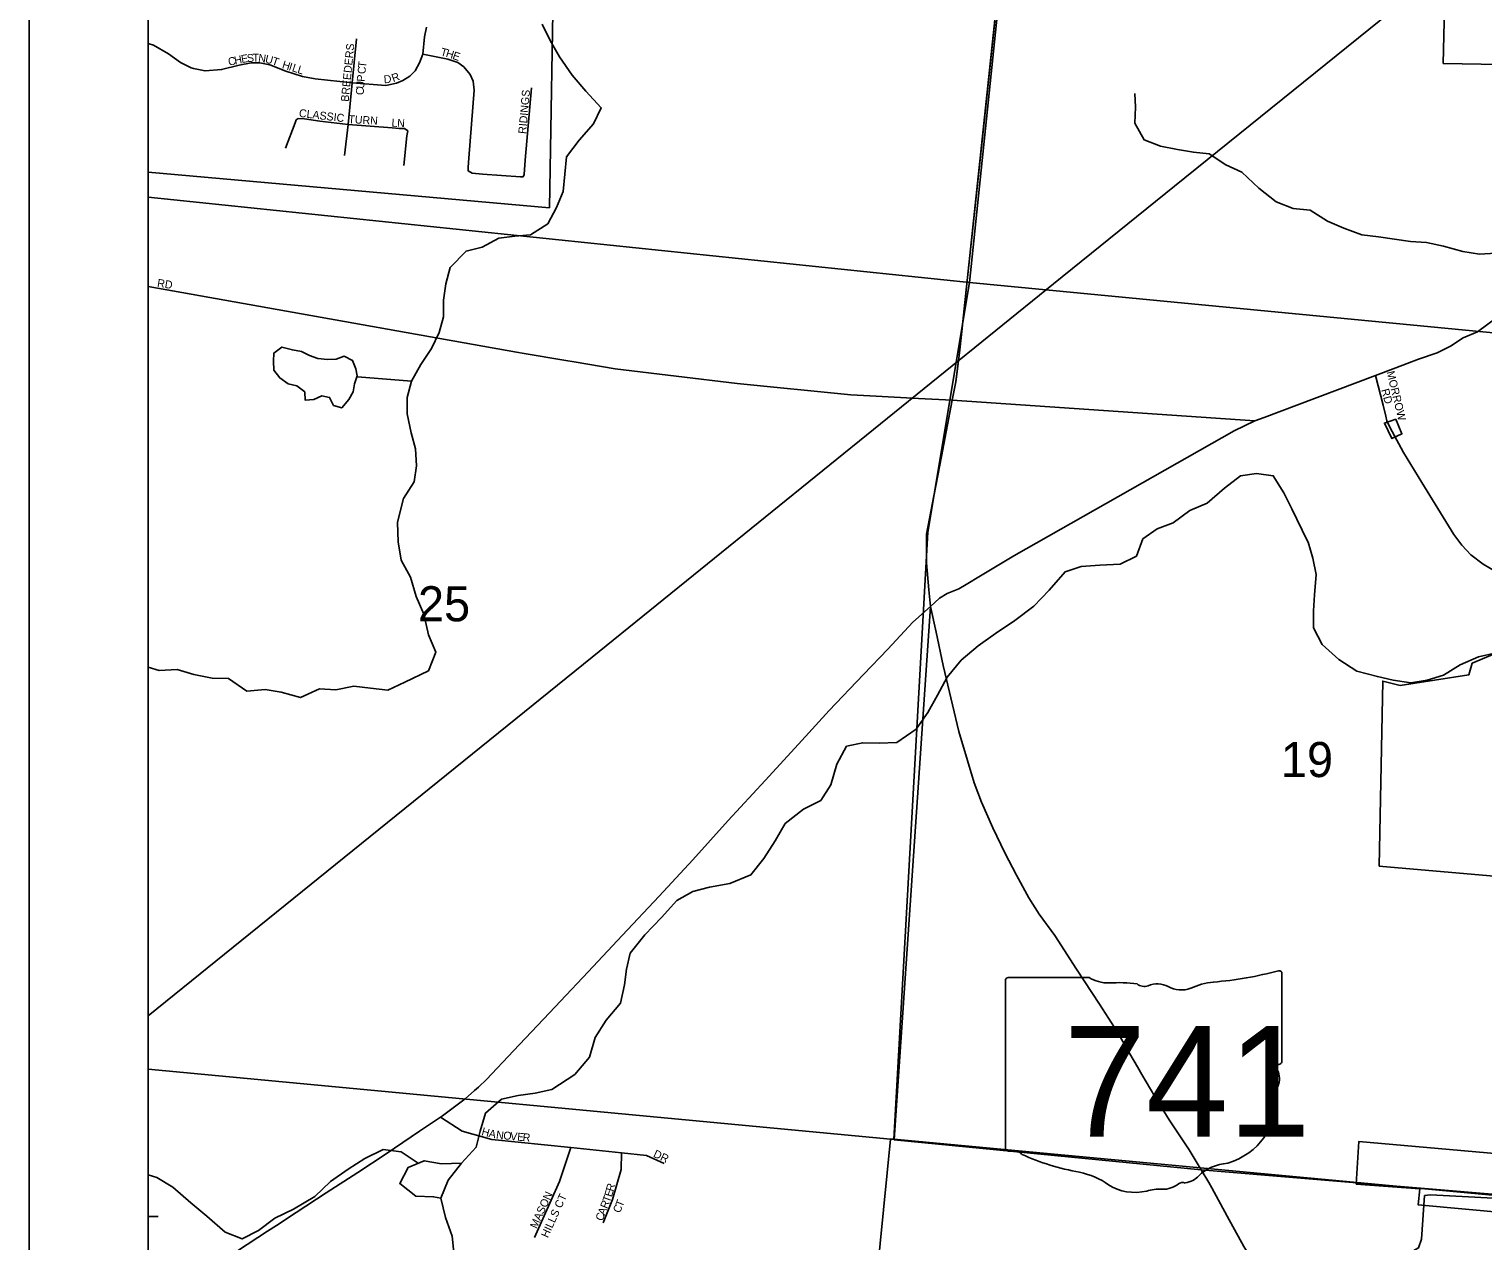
# Model space of a CAD drawing. Extents: x 0 to 34, y -4 to 22.
# Drawn here: x 2 to 3.221, y 17.419 to 18.437 of the extents above; entities that cross this region are included whole.
import ezdxf

# ---------------------------------------------------------------- set-up
doc = ezdxf.new("R2010")
doc.units = 0
for name, color, linetype in [('GM_X_City_Street', 7, 'Continuous'), ('GM_X_City_Street_Text', 7, 'Continuous'), ('GM_X_Corporation', 7, 'Continuous'), ('GM_X_Minor_Lake', 7, 'Continuous'), ('GM_X_Minor_River', 7, 'Continuous'), ('GM_X_Rail_Line', 7, 'Continuous'), ('GM_X_Section', 7, 'Continuous'), ('GM_X_Section_Text', 7, 'Continuous'), ('GM_X_State_Route', 7, 'Continuous'), ('GM_X_State_Shield', 7, 'Continuous'), ('GM_X_Township', 7, 'Continuous'), ('GM_X_Township_Road', 7, 'Continuous'), ('GM_X_Township_Subdivision', 7, 'Continuous'), ('GM_X_Township_Subdivision_Text', 7, 'Continuous'), ('GM_X_US_Route', 7, 'Continuous'), ('SH_Data', 7, 'Continuous'), ('SN_P_Text', 7, 'Continuous')]:
    doc.layers.add(name, color=color, linetype=linetype)

msp = doc.modelspace()

# ---------------------------------------------------------------- linework, layer by layer
at = {"layer": 'GM_X_City_Street'}
msp.add_line((2.1, 17.4397), (2.1084, 17.4397), dxfattribs=at)
for points in [[(2.1, 18.2207), (2.4093, 18.1655), (2.4156, 18.1645), (2.4507, 18.1586)], [(2.4507, 18.1586), (2.4577, 18.1574), (2.492, 18.1516), (2.5946, 18.1393), (2.6898, 18.1297), (2.7111, 18.1286), (2.7466, 18.1268), (2.7751, 18.1254), (3.0292, 18.108)], [(3.1303, 18.1459), (3.1369, 18.1211), (3.1391, 18.1119)], [(3.1391, 18.1119), (3.14, 18.1079), (3.1436, 18.1005), (3.1444, 18.099)], [(3.1444, 18.099), (3.154, 18.0813), (3.1694, 18.0562), (3.1962, 18.0126), (3.203, 18.0035), (3.2105, 17.9954), (3.2209, 17.9876), (3.2399, 17.9764), (3.2576, 17.9678), (3.2666, 17.9636), (3.2799, 17.9575), (3.2905, 17.9533), (3.301, 17.9502)], [(2.3453, 17.5233), (2.3636, 17.5115), (2.3884, 17.5046), (2.4548, 17.4977), (2.4975, 17.4932), (2.5183, 17.4911), (2.5331, 17.4843)], [(2.4243, 17.4222), (2.4453, 17.4691), (2.4548, 17.4977)], [(2.482, 17.4346), (2.4899, 17.4542), (2.4971, 17.4792), (2.4975, 17.4932)], [(2.8663, 17.3201), (2.8667, 17.3205), (2.877, 17.3284), (2.8889, 17.3365), (2.9671, 17.3417), (2.9735, 17.3445), (2.9752, 17.3499), (2.9786, 17.3586), (2.9822, 17.3647), (3.0381, 17.385), (3.1602, 17.41), (3.1664, 17.4134), (3.1689, 17.4208), (3.1715, 17.4574)]]:
    msp.add_lwpolyline(points, dxfattribs=at)
at = {"layer": 'GM_X_Corporation'}
for points in [[(3.3793, 18.4047), (3.1873, 18.408), (3.1887, 18.4667), (3.165, 18.4667), (3.1862, 18.4829), (3.1889, 18.8429), (3.1489, 18.8496), (3.1489, 18.8896), (3.0902, 18.8962), (3.0902, 18.8696), (2.9995, 18.8796), (2.9995, 18.8476), (2.866, 18.858), (2.8473, 18.8608), (2.85, 18.9128), (2.8529, 18.9403), (2.6804, 18.9614), (2.6503, 18.6171), (2.4764, 18.6232), (2.4729, 18.5238), (2.4405, 18.5003), (2.4368, 18.2868), (2.1, 18.3167), (2.1, 14.8755)], [(3.4421, 17.7071), (3.1335, 17.7341), (3.1365, 17.8894), (3.1512, 17.8858), (3.2087, 17.8946), (3.2116, 17.9044), (3.2697, 17.9288)], [(3.4322, 17.4254), (3.1663, 17.4496), (3.1676, 17.463), (3.1143, 17.467), (3.1164, 17.5028), (3.2908, 17.4875)]]:
    msp.add_lwpolyline(points, dxfattribs=at)
msp.add_lwpolyline([(3.1474, 18.1093), (3.1526, 18.0969), (3.1442, 18.093), (3.1379, 18.1061)], close=True, dxfattribs=at)
at = {"layer": 'GM_X_Minor_Lake'}
for points in [[(2.2425, 18.1603), (2.2355, 18.1629), (2.2286, 18.1662), (2.2211, 18.1675), (2.2123, 18.1699), (2.2056, 18.1648), (2.2051, 18.1579), (2.2054, 18.1506), (2.2104, 18.1439), (2.2176, 18.1389), (2.2249, 18.1373), (2.2315, 18.1322), (2.2318, 18.1252), (2.239, 18.1257), (2.2457, 18.129), (2.2523, 18.1276), (2.2556, 18.1209), (2.2625, 18.1188), (2.2684, 18.1257), (2.2721, 18.1324), (2.2732, 18.1391), (2.2754, 18.1456)], [(2.2754, 18.1456), (2.2742, 18.1517), (2.2716, 18.1587), (2.2644, 18.1621), (2.2577, 18.1597), (2.2505, 18.1595), (2.2425, 18.1603)]]:
    msp.add_lwpolyline(points, dxfattribs=at)
at = {"layer": 'GM_X_Minor_River'}
for points in [[(2.4307, 18.441), (2.4374, 18.4274), (2.4454, 18.4135), (2.4561, 18.3982), (2.4675, 18.3846), (2.4804, 18.3706), (2.474, 18.3573), (2.4617, 18.3436), (2.4513, 18.3297), (2.4497, 18.315), (2.4483, 18.3005), (2.4427, 18.2871), (2.4355, 18.2732), (2.4211, 18.2641), (2.4077, 18.263), (2.3944, 18.2612), (2.3805, 18.2537), (2.3669, 18.2505), (2.3535, 18.2366), (2.3498, 18.2229), (2.3479, 18.2093), (2.3479, 18.1953), (2.3442, 18.182), (2.338, 18.1686), (2.329, 18.1552), (2.321, 18.1413), (2.3175, 18.1276), (2.3175, 18.1137), (2.3207, 18.0979), (2.3244, 18.0845), (2.3252, 18.07), (2.3234, 18.0566), (2.3143, 18.0427), (2.3108, 18.0283), (2.3092, 18.0226)], [(3.2314, 18.2488), (3.2178, 18.248), (3.2036, 18.2502), (3.1876, 18.2545), (3.1732, 18.2577), (3.1598, 18.2585), (3.1465, 18.2604), (3.1329, 18.2625), (3.119, 18.2641), (3.1038, 18.2697), (3.0901, 18.2756), (3.0757, 18.2847), (3.0613, 18.2863), (3.0469, 18.2919), (3.0325, 18.3032), (3.0181, 18.3166), (3.0047, 18.323), (2.9908, 18.3321), (2.9775, 18.3334), (2.9641, 18.3358), (2.95, 18.3385), (2.9361, 18.3439), (2.9284, 18.3578), (2.9289, 18.3714), (2.9284, 18.3827)], [(2.2756, 18.145), (2.321, 18.1413)], [(2.9351, 18.0088), (2.947, 18.0171), (2.9606, 18.0223), (2.9745, 18.0325), (2.9892, 18.0388), (3.0036, 18.0514), (3.017, 18.0618), (3.0306, 18.0637), (3.0445, 18.0618), (3.0535, 18.0474), (3.0602, 18.0341), (3.073, 18.0074), (3.0739, 18.006)], [(2.3092, 18.0226), (2.3099, 18.0062), (2.3123, 17.9909), (2.3201, 17.9766), (2.3251, 17.9603), (2.3313, 17.9456), (2.3353, 17.9283), (2.3415, 17.9136), (2.3353, 17.8981), (2.3155, 17.8884), (2.3011, 17.8817), (2.2866, 17.8834), (2.2727, 17.885), (2.2575, 17.882), (2.2438, 17.8828), (2.228, 17.8756), (2.2117, 17.8801), (2.1981, 17.8823), (2.1828, 17.8809), (2.1673, 17.8916), (2.1537, 17.8919), (2.1384, 17.8948), (2.1242, 17.8991), (2.1093, 17.8983), (2.1, 17.9012)], [(2.9351, 18.0088), (2.9297, 17.9943), (2.9161, 17.9875), (2.899, 17.9867), (2.8834, 17.9856), (2.8698, 17.9812), (2.8564, 17.9657), (2.8436, 17.9523), (2.8275, 17.9403), (2.8115, 17.9293), (2.7968, 17.9189), (2.7826, 17.9071), (2.7708, 17.8927), (2.7628, 17.8775), (2.7545, 17.863), (2.7449, 17.8489), (2.7285, 17.8379), (2.7138, 17.8374), (2.6999, 17.8376), (2.6863, 17.8347), (2.6783, 17.8195), (2.6732, 17.8024), (2.6646, 17.789), (2.6502, 17.7818), (2.6349, 17.7698), (2.6263, 17.7553), (2.617, 17.7404), (2.606, 17.7267), (2.5884, 17.7195), (2.5712, 17.7163), (2.5573, 17.7126), (2.5439, 17.7051), (2.5311, 17.6909), (2.5169, 17.6762), (2.5046, 17.661), (2.5017, 17.6476), (2.4998, 17.6343), (2.4966, 17.619), (2.4846, 17.6046), (2.4752, 17.5902), (2.4704, 17.5736), (2.4581, 17.5592), (2.4388, 17.5466), (2.4249, 17.5434), (2.4107, 17.5413), (2.3965, 17.5383), (2.3832, 17.5266), (2.3786, 17.5116), (2.3754, 17.498), (2.3631, 17.4846), (2.3519, 17.4704), (2.3457, 17.4552), (2.3495, 17.4389), (2.3551, 17.4234), (2.3569, 17.4068)], [(3.0739, 18.006), (3.0779, 17.9926), (3.0806, 17.979), (3.0793, 17.9619), (3.0785, 17.9483), (3.0785, 17.9341), (3.0857, 17.9202), (3.0996, 17.9074), (3.1148, 17.8978), (3.132, 17.8932), (3.1453, 17.8903), (3.1601, 17.8879), (3.1737, 17.8903), (3.1876, 17.8943), (3.2015, 17.9031), (3.2168, 17.9098), (3.2318, 17.913)], [(2.3268, 17.4847), (2.3125, 17.4942), (2.2973, 17.4961), (2.2818, 17.4886), (2.2679, 17.4795), (2.2531, 17.4691), (2.2398, 17.4565), (2.2219, 17.4461), (2.2063, 17.4384), (2.1927, 17.4282), (2.1788, 17.421), (2.1646, 17.4266), (2.1491, 17.44), (2.1357, 17.4512), (2.1207, 17.4646), (2.1074, 17.4726), (2.1, 17.4749)], [(2.3631, 17.4846), (2.3462, 17.4841), (2.3318, 17.4867), (2.3182, 17.4811), (2.3112, 17.4675), (2.3246, 17.4568), (2.3396, 17.4564), (2.3457, 17.4552)]]:
    msp.add_lwpolyline(points, dxfattribs=at)
at = {"layer": 'GM_X_Rail_Line'}
msp.add_lwpolyline([(2.1, 17.6084), (2.4728, 17.9094), (2.86, 18.223), (2.9616, 18.3049), (3.2245, 18.5171), (3.2653, 18.55), (3.2976, 18.5746), (3.3352, 18.5997), (3.3833, 18.6272), (3.4462, 18.657), (3.4593, 18.6625)], dxfattribs=at)
at = {"layer": 'GM_X_Section'}
for points in [[(2.1, 18.549), (2.1, 18.2958), (2.7895, 18.224), (2.8648, 18.9493), (2.1461, 19.0221)], [(2.8648, 18.9493), (3.5731, 18.8738), (3.4973, 18.1562), (2.7895, 18.224)], [(2.1, 18.2958), (2.1, 17.5635), (2.7232, 17.5048), (2.7259, 17.5048), (2.7546, 18.0143), (2.7895, 18.224)], [(2.7895, 18.224), (3.4973, 18.1562), (3.4232, 17.4395), (2.7259, 17.5048), (2.7546, 18.0143)], [(2.1, 17.5635), (2.1, 16.8931), (2.6586, 16.8529), (2.662, 16.8858), (2.7232, 17.5048)], [(2.7232, 17.5048), (2.7259, 17.5048), (3.4232, 17.4395), (3.4418, 17.4375), (3.377, 16.8184), (2.662, 16.8858)]]:
    msp.add_lwpolyline(points, close=True, dxfattribs=at)
at = {"layer": 'GM_X_State_Route'}
for points in [[(2.7995, 18.3378), (2.8459, 18.7743)], [(2.792, 18.2673), (2.7995, 18.3378)], [(2.7868, 18.218), (2.792, 18.2673)], [(2.783, 18.1828), (2.7868, 18.218)], [(2.7789, 18.1477), (2.7811, 18.165), (2.783, 18.1828)], [(2.766, 18.0781), (2.7751, 18.1254), (2.778, 18.1407), (2.7789, 18.1477)], [(2.7568, 17.9519), (2.7555, 17.9661), (2.7535, 17.9886), (2.7535, 18.0128), (2.766, 18.0781)], [(2.9305, 17.5655), (2.9243, 17.5765), (2.9139, 17.5946), (2.8986, 17.618), (2.8794, 17.6475), (2.8613, 17.6757), (2.848, 17.6937), (2.8395, 17.7075), (2.8289, 17.7265), (2.8191, 17.7451), (2.8091, 17.7662), (2.7997, 17.7878), (2.7936, 17.804), (2.7878, 17.8228), (2.7806, 17.8471), (2.7752, 17.8694), (2.7675, 17.9025), (2.7617, 17.9304), (2.7568, 17.9519)], [(2.9929, 17.4639), (2.9905, 17.4683), (2.984, 17.4791), (2.9739, 17.4957), (2.9573, 17.5209), (2.9452, 17.5407), (2.9341, 17.5592), (2.9305, 17.5655)], [(3.0419, 17.3787), (3.0381, 17.385), (3.0349, 17.3903), (3.0199, 17.4147), (3.006, 17.4402), (2.9929, 17.4639)]]:
    msp.add_lwpolyline(points, dxfattribs=at)
at = {"layer": 'GM_X_State_Shield'}
for p, q in [((2.8198, 17.638), (2.8198, 17.4971)), ((2.8901, 17.6404), (2.8221, 17.6404)), ((3.0518, 17.5702), (3.0518, 17.6439)), ((3.0518, 17.5702), (3.0518, 17.5702))]:
    msp.add_line(p, q, dxfattribs=at)
for centre, major_axis, start_param, end_param in [((2.8225, 17.6383), (0.00269, 0), 1.712693, 3.28349), ((2.9062, 17.6568), (0.0261, 0), 4.042523, 4.731795), ((2.9692, 17.8325), (0.2461, 0), 4.814394, 5.042369), ((3.0493, 17.6442), (0.00258, 0), 6.141152, 7.989035), ((2.9149, 17.5613), (0.0936, 0), 1.404758, 1.657858), ((2.9361, 17.639), (0.00752, 0), 3.836095, 5.185415), ((2.9472, 17.6227), (0.0156, 0), 0.950623, 2.079405), ((2.9674, 17.6451), (0.0188, 0), 4.081561, 5.145723), ((3.0006, 17.5974), (0.0495, 0), 1.699011, 2.107814), ((3.0513, 17.5648), (0.004, 0), 1.883978, 3.671073), ((3.0491, 17.5699), (0.00276, 0), 5.05454, 6.418171), ((3.0258, 17.5555), (0.024, 0), 5.934695, 6.695948), ((3.0611, 17.5394), (0.0175, 0), 2.387724, 3.262537), ((2.983, 17.53), (0.0615, 0), 5.101752, 6.440018), ((2.8225, 17.4968), (0.00271, 0), 3.00124, 4.508301), ((2.8229, 17.5112), (0.0207, 0), 4.665946, 4.897461), ((2.8271, 17.489), (0.00746, 0), 0.519207, 1.627899), ((2.9214, 17.6156), (0.1777, 0), 4.195997, 4.488961), ((3.0089, 17.4576), (0.0337, 0), 1.647645, 2.488434), ((2.8684, 17.4338), (0.0556, 0), 0.823519, 1.323587), ((2.9515, 17.4777), (0.0188, 0), 4.691044, 5.507374), ((2.9685, 17.4641), (0.00529, 0), 1.147584, 2.315152), ((2.9662, 17.4835), (0.0199, 0), 4.937069, 5.64225), ((2.9285, 17.4883), (0.0353, 0), 4.026481, 4.996735), ((2.9489, 17.4396), (0.029, 0), 1.495662, 1.94098)]:
    msp.add_ellipse(centre, major_axis=major_axis, ratio=0.8, start_param=start_param, end_param=end_param, dxfattribs=at)
at = {"layer": 'GM_X_Township'}
msp.add_lwpolyline([(3.6368, 19.5801), (2.8642, 18.9467), (2.8638, 18.9434), (2.7811, 18.165), (2.778, 18.1407), (2.7751, 18.1254), (2.7535, 18.0128), (2.7535, 17.9886), (2.7555, 17.9661), (2.7568, 17.9519), (2.7262, 17.5043), (2.984, 17.4791), (3.3356, 17.4496)], dxfattribs=at)
at = {"layer": 'GM_X_Township_Road'}
msp.add_lwpolyline([(3.4205, 17.4457), (3.4198, 17.4444), (3.4179, 17.4424), (3.4145, 17.4411), (3.3356, 17.4496), (3.1765, 17.4581), (3.1715, 17.4574)], dxfattribs=at)
at = {"layer": 'GM_X_Township_Subdivision'}
msp.add_line((2.1, 18.4248), (2.1007, 18.4246), dxfattribs=at)
for points in [[(2.138, 18.4038), (2.1477, 18.4018), (2.1616, 18.4029), (2.1764, 18.4065), (2.1864, 18.4084), (2.1936, 18.4084), (2.202, 18.4068), (2.2156, 18.4015), (2.2295, 18.397), (2.2403, 18.3951), (2.2712, 18.3917), (2.2996, 18.3895), (2.3085, 18.3915), (2.3138, 18.3937), (2.3196, 18.3973), (2.3241, 18.4018), (2.3277, 18.4084), (2.3307, 18.4159), (2.3321, 18.4304), (2.3338, 18.4385)], [(2.1007, 18.4246), (2.1046, 18.4234), (2.1171, 18.4162), (2.1271, 18.4087), (2.136, 18.4043), (2.138, 18.4038)], [(2.2648, 18.3308), (2.2679, 18.3567), (2.2712, 18.3917), (2.2748, 18.4287)], [(2.3307, 18.4159), (2.3516, 18.4116), (2.3599, 18.4088), (2.365, 18.4051), (2.3704, 18.3987), (2.3729, 18.3932), (2.3738, 18.3857), (2.3691, 18.3286), (2.3686, 18.3209), (2.3687, 18.3178), (2.3719, 18.3158), (2.3808, 18.315), (2.4126, 18.3128), (2.4147, 18.3128), (2.4158, 18.3148), (2.4166, 18.3269), (2.4217, 18.3874)], [(2.2153, 18.3369), (2.2234, 18.3581), (2.2242, 18.3606), (2.2259, 18.3617), (2.2312, 18.3614), (2.2442, 18.3595), (2.2679, 18.3567), (2.3049, 18.3539), (2.3107, 18.3534), (2.3151, 18.3534), (2.3179, 18.3514), (2.3171, 18.3472), (2.3146, 18.3222)]]:
    msp.add_lwpolyline(points, dxfattribs=at)
at = {"layer": 'GM_X_US_Route'}
for points in [[(2.7568, 17.9519), (2.7644, 17.959), (2.7709, 17.9629), (2.7806, 17.9669), (2.7868, 17.9706), (2.7988, 17.9778), (2.8269, 17.9946), (3.0117, 18.0996), (3.0292, 18.108), (3.0369, 18.1106), (3.0495, 18.1156), (3.1303, 18.1459), (3.1476, 18.1524), (3.1664, 18.1596), (3.1821, 18.165), (3.1933, 18.1706), (3.204, 18.1775), (3.2161, 18.1827), (3.2322, 18.1946), (3.245, 18.2044), (3.2472, 18.2062), (3.248, 18.2069)], [(2.4461, 17.6206), (2.4695, 17.6454), (2.4979, 17.6759), (2.5291, 17.7087), (2.5572, 17.7394), (2.5868, 17.7722), (2.618, 17.8058), (2.6459, 17.8363), (2.6718, 17.8646), (2.7005, 17.8948), (2.721, 17.9163), (2.7421, 17.9389), (2.7568, 17.9519)], [(2.3775, 17.5487), (2.384, 17.5549), (2.4066, 17.5788), (2.437, 17.6108), (2.4461, 17.6206)], [(2.2078, 17.4324), (2.2242, 17.4432), (2.2494, 17.4596), (2.2759, 17.4767), (2.2998, 17.4925), (2.3277, 17.5114), (2.3453, 17.5233), (2.347, 17.5244), (2.3662, 17.5385), (2.3741, 17.5455), (2.3772, 17.5485), (2.3775, 17.5487)], [(2.1597, 17.4023), (2.1598, 17.4024), (2.1695, 17.408), (2.1749, 17.4111), (2.2003, 17.4274), (2.2078, 17.4324)]]:
    msp.add_lwpolyline(points, dxfattribs=at)
at = {"layer": 'SH_Data'}
for p, q in [((2, 21), (2, 14)), ((2.1, 20.9), (2.1, 14.1))]:
    msp.add_line(p, q, dxfattribs=at)
at = {"layer": 'SN_P_Text'}
msp.add_lwpolyline([(8.9, 14.1), (8.9, 20.9), (2.1, 20.9), (2.1, 14.1)], close=True, dxfattribs=at)

# ---------------------------------------------------------------- texts
at = {"layer": 'GM_X_City_Street_Text'}
for s, rotation, p in [('RD', 351.0197, (2.1072, 18.2206)), ('MORROW', 283.6, (3.1397, 18.1489)), ('RD', 285.5291, (3.1351, 18.1339)), ('H', 344.6724, (2.3794, 17.5083)), ('A', 348.7268, (2.3855, 17.5066)), ('N', 352.7812, (2.3918, 17.5054)), ('O', 354.8084, (2.3979, 17.5047)), ('V', 354.8084, (2.4037, 17.5041)), ('E', 354.8084, (2.4096, 17.5036)), ('R', 354.8084, (2.4142, 17.5032)), ('DR', 334.7877, (2.5235, 17.4902)), ('R', 74.0308, (2.4905, 17.4604)), ('MASON', 65.4612, (2.4262, 17.4291)), ('HILLS CT', 65.5548, (2.4355, 17.4214)), ('T', 69.9408, (2.4874, 17.451)), ('E', 73.301, (2.4892, 17.4558)), ('C', 68.5458, (2.4814, 17.4355)), ('A', 68.5435, (2.4833, 17.4404)), ('R', 68.546, (2.4854, 17.4459)), ('C', 66.8588, (2.496, 17.4422)), ('T', 68.2106, (2.4982, 17.4472))]:
    msp.add_text(s, height=0.00667, rotation=rotation, dxfattribs=at).set_placement(p)
at = {"layer": 'GM_X_Section_Text'}
for s, p in [('25', (2.3265, 17.9396)), ('19', (3.051, 17.8088))]:
    msp.add_text(s, height=0.02944, rotation=0, dxfattribs=at).set_placement(p)
at = {"layer": 'GM_X_State_Shield'}
msp.add_text('741', height=0.09281, dxfattribs=at).set_placement((2.8687, 17.507))
at = {"layer": 'GM_X_Township_Subdivision_Text'}
for s, rotation, p in [('BREEDERS', 84.3581, (2.2683, 18.3756)), ('T', 345.7849, (2.345, 18.4148)), ('H', 342.9407, (2.3494, 18.4137)), ('C', 12.0388, (2.1678, 18.406)), ('H', 11.0399, (2.1729, 18.4071)), ('E', 9.606, (2.1786, 18.4083)), ('S', 6.0505, (2.1832, 18.409)), ('T', 0.0273, (2.1876, 18.4095)), ('N', 352.3707, (2.1921, 18.4095)), ('U', 345.9373, (2.1977, 18.4088)), ('T', 341.3146, (2.2033, 18.4074)), ('H', 342.436, (2.2119, 18.4042)), ('I', 342.4218, (2.2175, 18.4025)), ('L', 342.4386, (2.2203, 18.4016)), ('T', 84.4444, (2.2828, 18.4041)), ('E', 340.5024, (2.355, 18.412)), ('L', 343.1852, (2.2248, 18.4001)), ('P', 84.9391, (2.2817, 18.3924)), ('C', 84.5021, (2.2823, 18.3988)), ('D', 4.1121, (2.298, 18.3913)), ('R', 20.3284, (2.3058, 18.3922)), ('C', 86.5252, (2.2809, 18.3813)), ('U', 85.6465, (2.2812, 18.3866)), ('RIDINGS', 84.8967, (2.4173, 18.3486)), ('CLASSIC', 353.2357, (2.2263, 18.3632)), ('TURN', 356.4939, (2.2679, 18.358)), ('L', 356.993, (2.3042, 18.355)), ('N', 357.0784, (2.3089, 18.3548))]:
    msp.add_text(s, height=0.00667, rotation=rotation, dxfattribs=at).set_placement(p)

doc.saveas('drawing.dxf')
